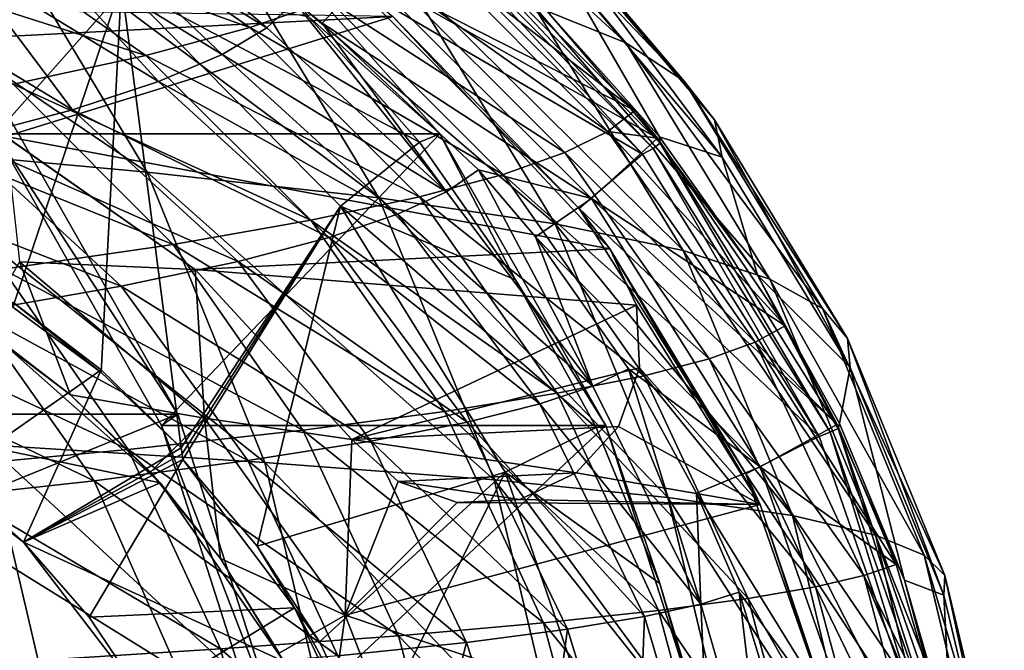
# Model space of a CAD drawing. Header units: metres. Extents: x -240 to 45, y -77 to 27.
# Tile 258 of 259: x 32 to 45, y 5 to 13. Entities that reach past the tile are written whole.
import ezdxf

# ---------------------------------------------------------------- set-up
doc = ezdxf.new("R2010")
doc.units = ezdxf.units.M
doc.layers.add('solid_MASSBILD_K_E_SW0001', color=7, linetype='CONTINUOUS')

msp = doc.modelspace()

# ---------------------------------------------------------------- linework, layer by layer
at = {"layer": 'solid_MASSBILD_K_E_SW0001'}
for points in [[(40.056198, 12.948694, 125.005096), (38.91, 13.408177, 106.259148), (36.597809, 16.130129, 106.508781)], [(37.823086, 15.577211, 125.198387), (40.056198, 12.948694, 125.005096), (36.597809, 16.130129, 106.508781)], [(32.412998, 9.65036, 141.284409), (30.50271, 15.766929, 120.273087), (33.770359, 13.682057, 119.696915)], [(40.782032, 12.470581, 143.724182), (40.056198, 12.948694, 125.005096), (37.823086, 15.577211, 125.198387)], [(38.634384, 15.002034, 143.867874), (40.782032, 12.470581, 143.724182), (37.823086, 15.577211, 125.198387)], [(34.087662, 11.333453, 49.269444), (30.599434, 11.655763, 30.602552), (28.550415, 15.090361, 31.07896)], [(32.082523, 14.673477, 49.679703), (34.087662, 11.333453, 49.269444), (28.550415, 15.090361, 31.07896)], [(35.580215, 13.135445, 214.145401), (33.000454, 14.729913, 214.151733), (33.291931, 15.095955, 204.399994)], [(35.927296, 13.460398, 204.399994), (35.580215, 13.135445, 214.145401), (33.291931, 15.095955, 204.399994)], [(41.160015, 11.989505, 162.415634), (40.782032, 12.470581, 143.724182), (38.634384, 15.002034, 143.867874)], [(39.098133, 14.423364, 162.516235), (41.160015, 11.989505, 162.415634), (38.634384, 15.002034, 143.867874)], [(34.967857, 14.937243, 111.870056), (29.428057, 14.937243, 80.452286), (32.197147, 11.814404, 79.96402)], [(32.918156, 14.853548, 239.667572), (31.687368, 14.460942, 249.506104), (35.369156, 13.139508, 239.893311)], [(37.73695, 11.814404, 111.381798), (34.967857, 14.937243, 111.870056), (32.197147, 11.814404, 79.96402)], [(32.918156, 14.853548, 239.667572), (35.369156, 13.139508, 239.893311), (36.358204, 13.474599, 229.993103)], [(37.73695, 11.814404, 111.381798), (36.101093, 13.277711, 119.285942), (34.967857, 14.937243, 111.870056)], [(36.978985, 11.014213, 68.254456), (34.087662, 11.333453, 49.269444), (32.082523, 14.673477, 49.679703)], [(35.015553, 14.26036, 68.580673), (36.978985, 11.014213, 68.254456), (32.082523, 14.673477, 49.679703)], [(35.026073, 12.804362, 223.904388), (32.501144, 14.356922, 223.912567), (33.000454, 14.729913, 214.151733)], [(35.580215, 13.135445, 214.145401), (35.026073, 12.804362, 223.904388), (33.000454, 14.729913, 214.151733)], [(37.458195, 14.59189, 199.961533), (40.39703, 11.62993, 199.961533), (37.52676, 14.677192, 199.855743)], [(37.52676, 14.677192, 199.855743), (40.482857, 11.697835, 199.855743), (39.073612, 13.346952, 199.710968)], [(40.39703, 11.62993, 199.961533), (40.482857, 11.697835, 199.855743), (37.52676, 14.677192, 199.855743)], [(36.709908, 13.64292, 200), (40.265011, 11.559883, 200), (37.339401, 14.498757, 200)], [(37.458195, 14.59189, 199.961533), (37.339401, 14.498757, 200), (40.265011, 11.559883, 200)], [(37.458195, 14.59189, 199.961533), (40.265011, 11.559883, 200), (40.39703, 11.62993, 199.961533)], [(31.687368, 14.460942, 249.506104), (30.108442, 14.05556, 259.32785), (34.071373, 12.7922, 249.802094)], [(31.687368, 14.460942, 249.506104), (34.071373, 12.7922, 249.802094), (35.369156, 13.139508, 239.893311)], [(36.834522, 13.799363, 200.399994), (37.858566, 14.426644, 200.399994), (40.169842, 12.105673, 200.399994)], [(37.567585, 14.114952, 210.244263), (40.169842, 12.105673, 200.399994), (37.858566, 14.426644, 200.399994)], [(39.098133, 14.423364, 162.516235), (39.276672, 13.859497, 181.166733), (41.258499, 11.520743, 181.106476)], [(39.098133, 14.423364, 162.516235), (41.258499, 11.520743, 181.106476), (41.160015, 11.989505, 162.415634)], [(34.231106, 12.463868, 233.674774), (31.761168, 13.973245, 233.680298), (32.501144, 14.356922, 223.912567)], [(35.026073, 12.804362, 223.904388), (34.231106, 12.463868, 233.674774), (32.501144, 14.356922, 223.912567)], [(39.17614, 10.691319, 87.194511), (36.978985, 11.014213, 68.254456), (35.015553, 14.26036, 68.580673)], [(37.260567, 13.842278, 87.451088), (39.17614, 10.691319, 87.194511), (35.015553, 14.26036, 68.580673)], [(30.108442, 14.05556, 259.32785), (32.41906, 12.433587, 259.700195), (34.071373, 12.7922, 249.802094)], [(37.567585, 14.114952, 210.244263), (37.079121, 13.798687, 220.110062), (39.832958, 11.844076, 210.286209)], [(37.567585, 14.114952, 210.244263), (39.832958, 11.844076, 210.286209), (40.169842, 12.105673, 200.399994)], [(33.160099, 12.111178, 243.455154), (30.74617, 13.575703, 243.452805), (31.761168, 13.973245, 233.680298)], [(34.231106, 12.463868, 233.674774), (33.160099, 12.111178, 243.455154), (31.761168, 13.973245, 233.680298)], [(36.834522, 13.799363, 204.399994), (36.271053, 13.193015, 204.399994), (35.927296, 13.460398, 204.399994)], [(36.834522, 13.799363, 204.399994), (39.629383, 11.004497, 204.399994), (36.271053, 13.193015, 204.399994)], [(37.079121, 13.798687, 220.110062), (36.358204, 13.474599, 229.993103), (39.297432, 11.578698, 220.198578)], [(36.834522, 13.799363, 200.399994), (40.169842, 12.105673, 200.399994), (40.451599, 11.760196, 200.399994)], [(39.629383, 11.004497, 200.399994), (36.834522, 13.799363, 200.399994), (40.451599, 11.760196, 200.399994)], [(36.834522, 13.799363, 204.399994), (36.834522, 13.799363, 200.399994), (39.629383, 11.004497, 200.399994)], [(36.834522, 13.799363, 204.399994), (39.629383, 11.004497, 200.399994), (39.629383, 11.004497, 204.399994)], [(37.079121, 13.798687, 220.110062), (39.297432, 11.578698, 220.198578), (39.832958, 11.844076, 210.286209)], [(40.770241, 10.35612, 106.058311), (39.17614, 10.691319, 87.194511), (37.260567, 13.842278, 87.451088)], [(38.91, 13.408177, 106.259148), (40.770241, 10.35612, 106.058311), (37.260567, 13.842278, 87.451088)], [(39.073612, 13.346952, 199.710968), (40.477947, 11.77384, 199.710739), (39.276672, 13.859497, 181.166733)], [(40.477947, 11.77384, 199.710739), (41.258499, 11.520743, 181.106476), (39.276672, 13.859497, 181.166733)], [(33.515541, 8.833136, 141.284409), (32.412998, 9.65036, 141.284409), (33.770359, 13.682057, 119.696915)], [(34.511192, 7.897017, 141.284409), (33.515541, 8.833136, 141.284409), (33.770359, 13.682057, 119.696915)], [(33.770359, 13.682057, 119.696915), (36.101093, 13.277711, 119.285942), (37.482944, 11.707556, 119.042282)], [(36.499256, 10.911064, 119.215736), (33.770359, 13.682057, 119.696915), (37.482944, 11.707556, 119.042282)], [(34.511192, 7.897017, 141.284409), (33.770359, 13.682057, 119.696915), (36.499256, 10.911064, 119.215736)], [(36.709908, 13.64292, 200), (39.472897, 10.879932, 200), (40.265011, 11.559883, 200)], [(37.152191, 13.278172, 195.899994), (39.472897, 10.879932, 200), (36.709908, 13.64292, 200)], [(33.160099, 12.111178, 243.455154), (31.771187, 11.746306, 253.231277), (30.74617, 13.575703, 243.452805)], [(26.829977, 13.431387, 195.899994), (29.664301, 12.891883, 195.899994), (37.152191, 13.278172, 195.899994)], [(36.358204, 13.474599, 229.993103), (35.369156, 13.139508, 239.893311), (38.527103, 11.306753, 230.132416)], [(37.820187, 11.08988, 214.207809), (35.580215, 13.135445, 214.145401), (35.927296, 13.460398, 204.399994)], [(36.271053, 13.193015, 204.399994), (37.820187, 11.08988, 214.207809), (35.927296, 13.460398, 204.399994)], [(36.358204, 13.474599, 229.993103), (38.527103, 11.306753, 230.132416), (39.297432, 11.578698, 220.198578)], [(41.852798, 10.001283, 124.849586), (40.770241, 10.35612, 106.058311), (38.91, 13.408177, 106.259148)], [(40.056198, 12.948694, 125.005096), (41.852798, 10.001283, 124.849586), (38.91, 13.408177, 106.259148)], [(29.664301, 12.891883, 195.899994), (32.325115, 11.777761, 195.899994), (37.152191, 13.278172, 195.899994)], [(32.325115, 11.777761, 195.899994), (39.857277, 10.379658, 195.899994), (37.152191, 13.278172, 195.899994)], [(37.73695, 11.814404, 111.381798), (37.482944, 11.707556, 119.042282), (36.101093, 13.277711, 119.285942)], [(37.152191, 13.278172, 195.899994), (39.857277, 10.379658, 195.899994), (39.472897, 10.879932, 200)], [(40.482857, 11.697835, 199.855743), (40.477947, 11.77384, 199.710739), (39.073612, 13.346952, 199.710968)], [(35.369156, 13.139508, 239.893311), (34.071373, 12.7922, 249.802094), (37.48497, 11.025571, 240.08815)], [(37.820187, 11.08988, 214.207809), (35.026073, 12.804362, 223.904388), (35.580215, 13.135445, 214.145401)], [(35.369156, 13.139508, 239.893311), (37.48497, 11.025571, 240.08815), (38.527103, 11.306753, 230.132416)], [(36.271053, 13.193015, 204.399994), (38.218868, 11.365166, 204.399994), (37.820187, 11.08988, 214.207809)], [(39.629383, 11.004497, 204.399994), (38.218868, 11.365166, 204.399994), (36.271053, 13.193015, 204.399994)], [(42.509872, 9.632002, 143.608582), (41.852798, 10.001283, 124.849586), (40.056198, 12.948694, 125.005096)], [(40.782032, 12.470581, 143.724182), (42.509872, 9.632002, 143.608582), (40.056198, 12.948694, 125.005096)], [(34.071373, 12.7922, 249.802094), (32.41906, 12.433587, 259.700195), (36.129345, 10.734134, 250.057587)], [(34.071373, 12.7922, 249.802094), (36.129345, 10.734134, 250.057587), (37.48497, 11.025571, 240.08815)], [(37.212063, 10.809299, 224.033112), (34.231106, 12.463868, 233.674774), (35.026073, 12.804362, 223.904388)], [(37.820187, 11.08988, 214.207809), (37.212063, 10.809299, 224.033112), (35.026073, 12.804362, 223.904388)], [(32.41906, 12.433587, 259.700195), (30.366354, 12.064686, 269.562988), (34.413677, 10.433208, 260.021606)], [(32.41906, 12.433587, 259.700195), (34.413677, 10.433208, 260.021606), (36.129345, 10.734134, 250.057587)], [(36.359154, 10.520701, 233.873764), (33.160099, 12.111178, 243.455154), (34.231106, 12.463868, 233.674774)], [(37.212063, 10.809299, 224.033112), (36.359154, 10.520701, 233.873764), (34.231106, 12.463868, 233.674774)], [(42.818863, 9.260407, 162.334702), (42.509872, 9.632002, 143.608582), (40.782032, 12.470581, 143.724182)], [(41.160015, 11.989505, 162.415634), (42.818863, 9.260407, 162.334702), (40.782032, 12.470581, 143.724182)], [(30.366354, 12.064686, 269.562988), (32.291389, 10.123649, 269.954773), (34.413677, 10.433208, 260.021606)], [(35.224697, 10.22176, 243.728882), (31.771187, 11.746306, 253.231277), (33.160099, 12.111178, 243.455154)], [(36.359154, 10.520701, 233.873764), (35.224697, 10.22176, 243.728882), (33.160099, 12.111178, 243.455154)], [(40.169842, 12.105673, 200.399994), (39.832958, 11.844076, 210.286209), (40.451599, 11.760196, 200.399994)], [(34.472824, 8.315713, 78.955986), (32.368256, 12.017189, 79.327072), (23.202234, 8.315713, 15.037294)], [(34.472824, 8.315713, 78.955986), (32.197147, 11.814404, 79.96402), (32.368256, 12.017189, 79.327072)], [(41.160015, 11.989505, 162.415634), (41.258499, 11.520743, 181.106476), (42.852943, 8.898329, 181.057983)], [(41.160015, 11.989505, 162.415634), (42.852943, 8.898329, 181.057983), (42.818863, 9.260407, 162.334702)], [(37.73695, 11.814404, 111.381798), (32.197147, 11.814404, 79.96402), (34.266201, 8.175389, 79.59919)], [(34.472824, 8.315713, 78.955986), (34.266201, 8.175389, 79.59919), (32.197147, 11.814404, 79.96402)], [(39.806004, 8.175389, 111.016968), (37.73695, 11.814404, 111.381798), (34.266201, 8.175389, 79.59919)], [(37.73695, 11.814404, 111.381798), (38.682938, 9.990221, 118.830688), (37.482944, 11.707556, 119.042282)], [(39.806004, 8.175389, 111.016968), (38.682938, 9.990221, 118.830688), (37.73695, 11.814404, 111.381798)], [(39.832958, 11.844076, 210.286209), (39.297432, 11.578698, 220.198578), (41.670502, 9.212731, 210.320038)], [(39.832958, 11.844076, 210.286209), (41.670502, 9.212731, 210.320038), (42.044701, 9.41617, 200.399994)], [(39.832958, 11.844076, 210.286209), (42.044701, 9.41617, 200.399994), (40.451599, 11.760196, 200.399994)], [(33.765697, 9.912519, 253.584259), (30.020073, 11.370322, 262.982574), (31.771187, 11.746306, 253.231277)], [(35.224697, 10.22176, 243.728882), (33.765697, 9.912519, 253.584259), (31.771187, 11.746306, 253.231277)], [(32.325115, 11.777761, 195.899994), (34.687172, 10.121901, 195.899994), (39.857277, 10.379658, 195.899994)], [(32.326385, 11.777061, 199.5), (34.687172, 10.121901, 195.899994), (32.325115, 11.777761, 195.899994)], [(32.326385, 11.777061, 199.5), (32.498684, 10.216079, 199.5), (34.687733, 10.12141, 199.5)], [(32.326385, 11.777061, 199.5), (34.687733, 10.12141, 199.5), (34.687172, 10.121901, 195.899994)], [(36.499256, 10.911064, 119.215736), (37.482944, 11.707556, 119.042282), (38.682938, 9.990221, 118.830688)], [(39.629383, 11.004497, 200.399994), (40.451599, 11.760196, 200.399994), (42.044701, 9.41617, 200.399994)], [(40.39703, 11.62993, 199.961533), (42.604519, 8.089109, 199.961533), (40.482857, 11.697835, 199.855743)], [(40.477947, 11.77384, 199.710739), (41.699287, 10.050605, 199.710541), (41.258499, 11.520743, 181.106476)], [(40.482857, 11.697835, 199.855743), (41.699287, 10.050605, 199.710541), (40.477947, 11.77384, 199.710739)], [(40.482857, 11.697835, 199.855743), (42.70327, 8.136291, 199.855743), (41.699287, 10.050605, 199.710541)], [(42.604519, 8.089109, 199.961533), (42.70327, 8.136291, 199.855743), (40.482857, 11.697835, 199.855743)], [(35.556263, 7.714343, 48.96896), (32.100613, 7.934016, 30.253523), (30.599434, 11.655763, 30.602552)], [(34.087662, 11.333453, 49.269444), (35.556263, 7.714343, 48.96896), (30.599434, 11.655763, 30.602552)], [(39.297432, 11.578698, 220.198578), (38.527103, 11.306753, 230.132416), (41.096806, 9.006313, 220.270187)], [(39.297432, 11.578698, 220.198578), (41.096806, 9.006313, 220.270187), (41.670502, 9.212731, 210.320038)], [(39.472897, 10.879932, 200), (42.466751, 8.036526, 200), (40.265011, 11.559883, 200)], [(40.39703, 11.62993, 199.961533), (40.265011, 11.559883, 200), (42.466751, 8.036526, 200)], [(40.39703, 11.62993, 199.961533), (42.466751, 8.036526, 200), (42.604519, 8.089109, 199.961533)], [(41.699287, 10.050605, 199.710541), (42.852943, 8.898329, 181.057983), (41.258499, 11.520743, 181.106476)], [(33.765697, 9.912519, 253.584259), (31.936928, 9.593911, 263.419006), (30.020073, 11.370322, 262.982574)], [(38.416847, 7.496913, 68.015564), (35.556263, 7.714343, 48.96896), (34.087662, 11.333453, 49.269444)], [(36.978985, 11.014213, 68.254456), (38.416847, 7.496913, 68.015564), (34.087662, 11.333453, 49.269444)], [(38.527103, 11.306753, 230.132416), (37.48497, 11.025571, 240.08815), (40.286404, 8.794787, 230.245239)], [(39.644066, 8.664657, 214.312592), (37.820187, 11.08988, 214.207809), (38.218868, 11.365166, 204.399994)], [(38.930759, 10.528468, 204.399994), (39.644066, 8.664657, 214.312592), (38.218868, 11.365166, 204.399994)], [(39.629383, 11.004497, 204.399994), (38.930759, 10.528468, 204.399994), (38.218868, 11.365166, 204.399994)], [(38.527103, 11.306753, 230.132416), (40.286404, 8.794787, 230.245239), (41.096806, 9.006313, 220.270187)], [(39.644066, 8.664657, 214.312592), (37.212063, 10.809299, 224.033112), (37.820187, 11.08988, 214.207809)], [(37.48497, 11.025571, 240.08815), (36.129345, 10.734134, 250.057587), (39.20121, 8.576074, 240.246017)], [(40.578976, 7.277147, 87.006615), (38.416847, 7.496913, 68.015564), (36.978985, 11.014213, 68.254456)], [(39.17614, 10.691319, 87.194511), (40.578976, 7.277147, 87.006615), (36.978985, 11.014213, 68.254456)], [(37.48497, 11.025571, 240.08815), (39.20121, 8.576074, 240.246017), (40.286404, 8.794787, 230.245239)], [(39.629383, 11.004497, 204.399994), (41.732117, 7.657955, 204.399994), (38.930759, 10.528468, 204.399994)], [(39.629383, 11.004497, 200.399994), (42.044701, 9.41617, 200.399994), (42.691616, 8.188017, 200.399994)], [(41.732117, 7.657955, 200.399994), (39.629383, 11.004497, 200.399994), (42.691616, 8.188017, 200.399994)], [(39.629383, 11.004497, 204.399994), (39.629383, 11.004497, 200.399994), (41.732117, 7.657955, 200.399994)], [(39.629383, 11.004497, 204.399994), (41.732117, 7.657955, 200.399994), (41.732117, 7.657955, 204.399994)], [(34.526653, 7.822018, 141.529678), (34.511192, 7.897017, 141.284409), (36.499256, 10.911064, 119.215736)], [(34.526653, 7.822018, 141.529678), (36.499256, 10.911064, 119.215736), (34.535065, 7.748429, 141.799911)], [(35.459686, 6.667922, 141.636887), (34.535065, 7.748429, 141.799911), (36.499256, 10.911064, 119.215736)], [(35.459686, 6.667922, 141.636887), (36.499256, 10.911064, 119.215736), (38.552452, 7.593008, 118.853699)], [(38.98605, 8.443432, 224.246048), (36.359154, 10.520701, 233.873764), (37.212063, 10.809299, 224.033112)], [(36.499256, 10.911064, 119.215736), (38.682938, 9.990221, 118.830688), (39.686008, 8.147298, 118.653824)], [(38.552452, 7.593008, 118.853699), (36.499256, 10.911064, 119.215736), (39.686008, 8.147298, 118.653824)], [(39.644066, 8.664657, 214.312592), (38.98605, 8.443432, 224.246048), (37.212063, 10.809299, 224.033112)], [(39.472897, 10.879932, 200), (41.551823, 7.571383, 200), (42.466751, 8.036526, 200)], [(39.857277, 10.379658, 199.5), (41.551823, 7.571383, 200), (39.472897, 10.879932, 200)], [(39.857277, 10.379658, 195.899994), (39.857277, 10.379658, 199.5), (39.472897, 10.879932, 200)], [(36.129345, 10.734134, 250.057587), (34.413677, 10.433208, 260.021606), (37.798672, 8.34938, 250.264679)], [(36.129345, 10.734134, 250.057587), (37.798672, 8.34938, 250.264679), (39.20121, 8.576074, 240.246017)], [(42.132656, 7.049064, 105.911217), (40.578976, 7.277147, 87.006615), (39.17614, 10.691319, 87.194511)], [(40.770241, 10.35612, 106.058311), (42.132656, 7.049064, 105.911217), (39.17614, 10.691319, 87.194511)], [(38.076862, 8.2158, 234.198334), (35.224697, 10.22176, 243.728882), (36.359154, 10.520701, 233.873764)], [(38.98605, 8.443432, 224.246048), (38.076862, 8.2158, 234.198334), (36.359154, 10.520701, 233.873764)], [(38.930759, 10.528468, 204.399994), (40.088108, 8.881608, 204.399994), (39.644066, 8.664657, 214.312592)], [(41.732117, 7.657955, 204.399994), (40.088108, 8.881608, 204.399994), (38.930759, 10.528468, 204.399994)], [(34.413677, 10.433208, 260.021606), (32.291389, 10.123649, 269.954773), (36.031612, 8.115305, 260.282196)], [(34.413677, 10.433208, 260.021606), (36.031612, 8.115305, 260.282196), (37.798672, 8.34938, 250.264679)], [(34.687172, 10.121901, 195.899994), (40.190178, 9.67377, 195.899994), (39.857277, 10.379658, 195.899994)], [(39.857277, 10.379658, 199.5), (41.729752, 7.190269, 199.5), (41.551823, 7.571383, 200)], [(40.190147, 9.673903, 199.5), (41.729752, 7.190269, 199.5), (39.857277, 10.379658, 199.5)], [(40.190178, 9.67377, 195.899994), (39.857277, 10.379658, 199.5), (39.857277, 10.379658, 195.899994)], [(40.190147, 9.673903, 199.5), (39.857277, 10.379658, 199.5), (40.190178, 9.67377, 195.899994)], [(43.168674, 6.807583, 124.735687), (42.132656, 7.049064, 105.911217), (40.770241, 10.35612, 106.058311)], [(41.852798, 10.001283, 124.849586), (43.168674, 6.807583, 124.735687), (40.770241, 10.35612, 106.058311)], [(32.498646, 10.216108, 197.5), (32.022758, 9.392122, 196.951523), (33.132515, 8.557771, 196.951523)], [(34.803295, 8.265564, 197.5), (32.498646, 10.216108, 197.5), (33.132515, 8.557771, 196.951523)], [(32.498684, 10.216079, 199.5), (32.498646, 10.216108, 197.5), (34.803295, 8.265564, 197.5)], [(34.803326, 8.265524, 199.5), (32.498684, 10.216079, 199.5), (34.803295, 8.265564, 197.5)], [(34.687733, 10.12141, 199.5), (32.498684, 10.216079, 199.5), (34.803326, 8.265524, 199.5)], [(36.877808, 7.97995, 244.168777), (33.765697, 9.912519, 253.584259), (35.224697, 10.22176, 243.728882)], [(38.076862, 8.2158, 234.198334), (36.877808, 7.97995, 244.168777), (35.224697, 10.22176, 243.728882)], [(32.291389, 10.123649, 269.954773), (29.716242, 9.806311, 279.827362), (33.852886, 7.874513, 270.27243)], [(32.291389, 10.123649, 269.954773), (33.852886, 7.874513, 270.27243), (36.031612, 8.115305, 260.282196)], [(34.687172, 10.121901, 195.899994), (36.64185, 8.000366, 195.899994), (40.190178, 9.67377, 195.899994)], [(36.64185, 8.000366, 199.5), (36.64185, 8.000366, 195.899994), (34.687172, 10.121901, 195.899994)], [(34.687733, 10.12141, 199.5), (36.64185, 8.000366, 199.5), (34.687172, 10.121901, 195.899994)], [(34.687733, 10.12141, 199.5), (34.803326, 8.265524, 199.5), (36.64185, 8.000366, 199.5)], [(39.806004, 8.175389, 111.016968), (39.686008, 8.147298, 118.653824), (38.682938, 9.990221, 118.830688)], [(41.699287, 10.050605, 199.710541), (42.721382, 8.19905, 199.710358), (42.852943, 8.898329, 181.057983)], [(42.70327, 8.136291, 199.855743), (42.721382, 8.19905, 199.710358), (41.699287, 10.050605, 199.710541)], [(43.775391, 6.556227, 143.523911), (43.168674, 6.807583, 124.735687), (41.852798, 10.001283, 124.849586)], [(42.509872, 9.632002, 143.608582), (43.775391, 6.556227, 143.523911), (41.852798, 10.001283, 124.849586)], [(35.344151, 7.735972, 254.142792), (31.936928, 9.593911, 263.419006), (33.765697, 9.912519, 253.584259)], [(36.877808, 7.97995, 244.168777), (35.344151, 7.735972, 254.142792), (33.765697, 9.912519, 253.584259)], [(29.716242, 9.806311, 279.827362), (31.215715, 7.627672, 280.204498), (33.852886, 7.874513, 270.27243)], [(32.414845, 9.714205, 141.284409), (33.516876, 8.867803, 141.284409), (31.613237, 7.536836, 155.399994)], [(32.414845, 9.714205, 141.284409), (32.412998, 9.65036, 141.284409), (33.515541, 8.833136, 141.284409)], [(32.414845, 9.714205, 141.284409), (33.515541, 8.833136, 141.284409), (33.516876, 8.867803, 141.284409)], [(33.429165, 7.484627, 264.098694), (29.69346, 9.266883, 273.206085), (31.936928, 9.593911, 263.419006)], [(35.344151, 7.735972, 254.142792), (33.429165, 7.484627, 264.098694), (31.936928, 9.593911, 263.419006)], [(36.64185, 8.000366, 195.899994), (40.227596, 8.894393, 195.899994), (40.190178, 9.67377, 195.899994)], [(40.227612, 8.894455, 199.5), (41.729752, 7.190269, 199.5), (40.190147, 9.673903, 199.5)], [(40.227612, 8.894455, 199.5), (40.190147, 9.673903, 199.5), (40.190178, 9.67377, 195.899994)], [(40.227612, 8.894455, 199.5), (40.190178, 9.67377, 195.899994), (40.227596, 8.894393, 195.899994)], [(44.033825, 6.303276, 162.275421), (43.775391, 6.556227, 143.523911), (42.509872, 9.632002, 143.608582)], [(42.818863, 9.260407, 162.334702), (44.033825, 6.303276, 162.275421), (42.509872, 9.632002, 143.608582)], [(32.220585, 9.258646, 184), (33.132515, 8.557771, 196.951523), (32.022758, 9.392122, 196.951523)], [(42.044701, 9.41617, 200.399994), (41.670502, 9.212731, 210.320038), (42.691616, 8.188017, 200.399994)], [(33.429165, 7.484627, 264.098694), (31.086496, 7.226693, 274.007599), (29.69346, 9.266883, 273.206085)], [(30.579969, 8.227241, 184), (34.250778, 7.460067, 184), (32.220585, 9.258646, 184)], [(32.220585, 9.258646, 184), (34.250778, 7.460067, 184), (33.132515, 8.557771, 196.951523)], [(41.670502, 9.212731, 210.320038), (41.096806, 9.006313, 220.270187), (43.024315, 6.301022, 210.345032)], [(41.670502, 9.212731, 210.320038), (43.024315, 6.301022, 210.345032), (43.425976, 6.440127, 200.399994)], [(41.670502, 9.212731, 210.320038), (43.425976, 6.440127, 200.399994), (42.691616, 8.188017, 200.399994)], [(42.818863, 9.260407, 162.334702), (42.852943, 8.898329, 181.057983), (44.020714, 6.056804, 181.022461)], [(42.818863, 9.260407, 162.334702), (44.020714, 6.056804, 181.022461), (44.033825, 6.303276, 162.275421)], [(41.096806, 9.006313, 220.270187), (40.286404, 8.794787, 230.245239), (42.422497, 6.159845, 220.323013)], [(41.096806, 9.006313, 220.270187), (42.422497, 6.159845, 220.323013), (43.024315, 6.301022, 210.345032)], [(33.516876, 8.867803, 141.284409), (32.547489, 6.717515, 155.399994), (31.613237, 7.536836, 155.399994)], [(33.516876, 8.867803, 141.284409), (34.511192, 7.897017, 141.284409), (32.547489, 6.717515, 155.399994)], [(33.516876, 8.867803, 141.284409), (33.515541, 8.833136, 141.284409), (34.511192, 7.897017, 141.284409)], [(36.64185, 8.000366, 195.899994), (39.963943, 8.160012, 195.899994), (40.227596, 8.894393, 195.899994)], [(40.990089, 5.943854, 214.437744), (39.644066, 8.664657, 214.312592), (40.088108, 8.881608, 204.399994)], [(39.963932, 8.159966, 199.5), (41.729752, 7.190269, 199.5), (40.227612, 8.894455, 199.5)], [(39.963932, 8.159966, 199.5), (40.227612, 8.894455, 199.5), (39.963943, 8.160012, 195.899994)], [(40.227612, 8.894455, 199.5), (40.227596, 8.894393, 195.899994), (39.963943, 8.160012, 195.899994)], [(40.936565, 7.330096, 204.399994), (40.990089, 5.943854, 214.437744), (40.088108, 8.881608, 204.399994)], [(41.732117, 7.657955, 204.399994), (40.936565, 7.330096, 204.399994), (40.088108, 8.881608, 204.399994)], [(42.721382, 8.19905, 199.710358), (43.530579, 6.24298, 199.710205), (42.852943, 8.898329, 181.057983)], [(43.530579, 6.24298, 199.710205), (44.020714, 6.056804, 181.022461), (42.852943, 8.898329, 181.057983)], [(40.286404, 8.794787, 230.245239), (39.20121, 8.576074, 240.246017), (41.582573, 6.015173, 230.328461)], [(40.286404, 8.794787, 230.245239), (41.582573, 6.015173, 230.328461), (42.422497, 6.159845, 220.323013)], [(40.990089, 5.943854, 214.437744), (38.98605, 8.443432, 224.246048), (39.644066, 8.664657, 214.312592)], [(34.250778, 7.460067, 184), (34.130955, 7.593171, 196.951523), (33.132515, 8.557771, 196.951523)], [(34.803295, 8.265564, 197.5), (33.132515, 8.557771, 196.951523), (34.130955, 7.593171, 196.951523)], [(39.20121, 8.576074, 240.246017), (37.798672, 8.34938, 250.264679), (40.465652, 5.865584, 240.362427)], [(39.20121, 8.576074, 240.246017), (40.465652, 5.865584, 240.362427), (41.582573, 6.015173, 230.328461)], [(37.798672, 8.34938, 250.264679), (36.031612, 8.115305, 260.282196), (39.028545, 5.710536, 250.417343)], [(37.798672, 8.34938, 250.264679), (39.028545, 5.710536, 250.417343), (40.465652, 5.865584, 240.362427)], [(40.28957, 5.79028, 224.499191), (38.076862, 8.2158, 234.198334), (38.98605, 8.443432, 224.246048)], [(40.990089, 5.943854, 214.437744), (40.28957, 5.79028, 224.499191), (38.98605, 8.443432, 224.246048)], [(34.472824, 8.315713, 78.955986), (23.202234, 8.315713, 15.037294), (24.502932, 4.250851, 14.807946)], [(35.773521, 4.250851, 78.726639), (34.472824, 8.315713, 78.955986), (24.502932, 4.250851, 14.807946)], [(32.547493, 6.717516, 184), (34.250778, 7.460067, 184), (30.579969, 8.227241, 184)], [(30.579969, 8.227241, 184), (31.613237, 7.536836, 155.399994), (32.547489, 6.717515, 155.399994)], [(32.547493, 6.717516, 184), (30.579969, 8.227241, 184), (32.547489, 6.717515, 155.399994)], [(34.803295, 8.265564, 197.5), (34.130955, 7.593171, 196.951523), (35.002987, 6.51294, 196.951523)], [(35.773521, 4.250851, 78.726639), (34.266201, 8.175389, 79.59919), (34.472824, 8.315713, 78.955986)], [(36.558357, 5.808772, 197.5), (34.803295, 8.265564, 197.5), (35.002987, 6.51294, 196.951523)], [(34.803326, 8.265524, 199.5), (34.803295, 8.265564, 197.5), (36.558357, 5.808772, 197.5)], [(36.558372, 5.808736, 199.5), (34.803326, 8.265524, 199.5), (36.558357, 5.808772, 197.5)], [(36.64185, 8.000366, 199.5), (34.803326, 8.265524, 199.5), (36.558372, 5.808736, 199.5)], [(33.016052, 4.016513, 30.04068), (29.43326, 4.129025, 11.886646), (28.49367, 8.156231, 12.109284)], [(32.100613, 7.934016, 30.253523), (33.016052, 4.016513, 30.04068), (28.49367, 8.156231, 12.109284)], [(36.031612, 8.115305, 260.282196), (33.852886, 7.874513, 270.27243), (37.223621, 5.550438, 260.474274)], [(39.806004, 8.175389, 111.016968), (34.266201, 8.175389, 79.59919), (35.544952, 4.17912, 79.373711)], [(35.773521, 4.250851, 78.726639), (35.544952, 4.17912, 79.373711), (34.266201, 8.175389, 79.59919)], [(41.084751, 4.17912, 110.791489), (39.806004, 8.175389, 111.016968), (35.544952, 4.17912, 79.373711)], [(36.031612, 8.115305, 260.282196), (37.223621, 5.550438, 260.474274), (39.028545, 5.710536, 250.417343)], [(36.64185, 8.000366, 195.899994), (39.439209, 7.582298, 195.899994), (39.963943, 8.160012, 195.899994)], [(39.33025, 5.632178, 234.58226), (36.877808, 7.97995, 244.168777), (38.076862, 8.2158, 234.198334)], [(40.28957, 5.79028, 224.499191), (39.33025, 5.632178, 234.58226), (38.076862, 8.2158, 234.198334)], [(38.552452, 7.593008, 118.853699), (39.686008, 8.147298, 118.653824), (40.479565, 6.201952, 118.513901)], [(39.963932, 8.159966, 199.5), (39.963943, 8.160012, 195.899994), (39.439209, 7.582298, 195.899994)], [(39.43922, 7.582287, 199.5), (39.963932, 8.159966, 199.5), (39.439209, 7.582298, 195.899994)], [(39.43922, 7.582287, 199.5), (41.729752, 7.190269, 199.5), (39.963932, 8.159966, 199.5)], [(39.806004, 8.175389, 111.016968), (40.479565, 6.201952, 118.513901), (39.686008, 8.147298, 118.653824)], [(41.084751, 4.17912, 110.791489), (40.479565, 6.201952, 118.513901), (39.806004, 8.175389, 111.016968)], [(41.732117, 7.657955, 200.399994), (42.691616, 8.188017, 200.399994), (43.425976, 6.440127, 200.399994)], [(42.604519, 8.089109, 199.961533), (43.973114, 4.147637, 199.961533), (42.70327, 8.136291, 199.855743)], [(42.70327, 8.136291, 199.855743), (43.530579, 6.24298, 199.710205), (42.721382, 8.19905, 199.710358)], [(42.70327, 8.136291, 199.855743), (44.079857, 4.171808, 199.855743), (43.530579, 6.24298, 199.710205)], [(43.973114, 4.147637, 199.961533), (44.079857, 4.171808, 199.855743), (42.70327, 8.136291, 199.855743)], [(38.071354, 5.468306, 244.686386), (35.344151, 7.735972, 254.142792), (36.877808, 7.97995, 244.168777)], [(37.219444, 7.4757, 199.5), (36.64185, 8.000366, 199.5), (36.558372, 5.808736, 199.5)], [(36.64185, 8.000366, 195.899994), (37.219566, 7.475632, 195.899994), (39.439209, 7.582298, 195.899994)], [(37.219444, 7.4757, 199.5), (37.219566, 7.475632, 195.899994), (36.64185, 8.000366, 195.899994)], [(37.219444, 7.4757, 199.5), (36.64185, 8.000366, 195.899994), (36.64185, 8.000366, 199.5)], [(39.33025, 5.632178, 234.58226), (38.071354, 5.468306, 244.686386), (36.877808, 7.97995, 244.168777)], [(41.551823, 7.571383, 200), (43.832787, 4.101893, 200), (42.466751, 8.036526, 200)], [(42.604519, 8.089109, 199.961533), (42.466751, 8.036526, 200), (43.832787, 4.101893, 200)], [(42.604519, 8.089109, 199.961533), (43.832787, 4.101893, 200), (43.973114, 4.147637, 199.961533)], [(33.852886, 7.874513, 270.27243), (31.215715, 7.627672, 280.204498), (35.003307, 5.385747, 270.506561)], [(36.452126, 3.905255, 48.78566), (33.016052, 4.016513, 30.04068), (32.100613, 7.934016, 30.253523)], [(35.556263, 7.714343, 48.96896), (36.452126, 3.905255, 48.78566), (32.100613, 7.934016, 30.253523)], [(32.547489, 6.717515, 155.399994), (34.511192, 7.897017, 141.284409), (34.526653, 7.822018, 141.529678)], [(33.852886, 7.874513, 270.27243), (35.003307, 5.385747, 270.506561), (37.223621, 5.550438, 260.474274)], [(32.547489, 6.717515, 155.399994), (34.526653, 7.822018, 141.529678), (34.535065, 7.748429, 141.799911)], [(32.547489, 6.717515, 155.399994), (34.535065, 7.748429, 141.799911), (33.366814, 5.783261, 155.399994)], [(35.925583, 5.899341, 141.554733), (33.366814, 5.783261, 155.399994), (34.535065, 7.748429, 141.799911)], [(36.466122, 5.298776, 254.796249), (33.429165, 7.484627, 264.098694), (35.344151, 7.735972, 254.142792)], [(35.925583, 5.899341, 141.554733), (34.535065, 7.748429, 141.799911), (35.459686, 6.667922, 141.636887)], [(38.071354, 5.468306, 244.686386), (36.466122, 5.298776, 254.796249), (35.344151, 7.735972, 254.142792)], [(31.215715, 7.627672, 280.204498), (32.320435, 5.216918, 280.482452), (35.003307, 5.385747, 270.506561)], [(39.294083, 3.795159, 67.869812), (36.452126, 3.905255, 48.78566), (35.556263, 7.714343, 48.96896)], [(38.416847, 7.496913, 68.015564), (39.294083, 3.795159, 67.869812), (35.556263, 7.714343, 48.96896)], [(41.732117, 7.657955, 204.399994), (43.037418, 3.927633, 204.399994), (40.936565, 7.330096, 204.399994)], [(41.732117, 7.657955, 200.399994), (43.425976, 6.440127, 200.399994), (44.084023, 4.199837, 200.399994)], [(43.037418, 3.927633, 200.399994), (41.732117, 7.657955, 200.399994), (44.084023, 4.199837, 200.399994)], [(41.732117, 7.657955, 204.399994), (41.732117, 7.657955, 200.399994), (43.037418, 3.927633, 200.399994)], [(41.732117, 7.657955, 204.399994), (43.037418, 3.927633, 200.399994), (43.037418, 3.927633, 204.399994)], [(34.250778, 7.460067, 184), (35.002987, 6.51294, 196.951523), (34.130955, 7.593171, 196.951523)], [(36.23848, 5.474772, 141.499557), (35.459686, 6.667922, 141.636887), (38.552452, 7.593008, 118.853699)], [(36.858295, 4.189119, 141.390274), (36.23848, 5.474772, 141.499557), (38.552452, 7.593008, 118.853699)], [(36.858295, 4.189119, 141.390274), (38.552452, 7.593008, 118.853699), (39.827053, 3.894305, 118.628952)], [(37.219566, 7.475632, 195.899994), (38.733322, 7.249399, 195.899994), (39.439209, 7.582298, 195.899994)], [(41.43483, 3.68391, 86.891975), (39.294083, 3.795159, 67.869812), (38.416847, 7.496913, 68.015564)], [(40.578976, 7.277147, 87.006615), (41.43483, 3.68391, 86.891975), (38.416847, 7.496913, 68.015564)], [(38.552452, 7.593008, 118.853699), (40.479565, 6.201952, 118.513901), (41.05365, 4.178586, 118.412674)], [(39.827053, 3.894305, 118.628952), (38.552452, 7.593008, 118.853699), (41.05365, 4.178586, 118.412674)], [(39.43922, 7.582287, 199.5), (39.439209, 7.582298, 195.899994), (38.733322, 7.249399, 195.899994)], [(38.733372, 7.249399, 199.5), (39.43922, 7.582287, 199.5), (38.733322, 7.249399, 195.899994)], [(38.733372, 7.249399, 199.5), (41.729752, 7.190269, 199.5), (39.43922, 7.582287, 199.5)], [(41.551823, 7.571383, 200), (42.842442, 3.883107, 200), (43.832787, 4.101893, 200)], [(41.729752, 7.190269, 199.5), (42.842442, 3.883107, 200), (41.551823, 7.571383, 200)], [(34.46603, 5.124136, 264.889038), (31.086496, 7.226693, 274.007599), (33.429165, 7.484627, 264.098694)], [(32.547493, 6.717516, 184), (35.791389, 5.228055, 184), (34.250778, 7.460067, 184)], [(36.466122, 5.298776, 254.796249), (34.46603, 5.124136, 264.889038), (33.429165, 7.484627, 264.098694)], [(34.250778, 7.460067, 184), (35.791389, 5.228055, 184), (35.002987, 6.51294, 196.951523)], [(37.219444, 7.4757, 199.5), (36.558372, 5.808736, 199.5), (37.953884, 7.211982, 199.5)], [(37.219444, 7.4757, 199.5), (37.953884, 7.211982, 199.5), (37.219566, 7.475632, 195.899994)], [(37.219566, 7.475632, 195.899994), (37.953945, 7.21198, 195.899994), (38.733322, 7.249399, 195.899994)], [(37.953884, 7.211982, 199.5), (37.953945, 7.21198, 195.899994), (37.219566, 7.475632, 195.899994)], [(37.953884, 7.211982, 199.5), (41.729752, 7.190269, 199.5), (38.733372, 7.249399, 199.5)], [(37.953884, 7.211982, 199.5), (38.733372, 7.249399, 199.5), (37.953945, 7.21198, 195.899994)], [(38.733372, 7.249399, 199.5), (38.733322, 7.249399, 195.899994), (37.953945, 7.21198, 195.899994)], [(42.963783, 3.568461, 105.821487), (41.43483, 3.68391, 86.891975), (40.578976, 7.277147, 87.006615)], [(42.132656, 7.049064, 105.911217), (42.963783, 3.568461, 105.821487), (40.578976, 7.277147, 87.006615)], [(40.936565, 7.330096, 204.399994), (41.470936, 6.094424, 204.399994), (40.990089, 5.943854, 214.437744)], [(43.037418, 3.927633, 204.399994), (41.470936, 6.094424, 204.399994), (40.936565, 7.330096, 204.399994)], [(34.46603, 5.124136, 264.889038), (32.022984, 4.944949, 274.933929), (31.086496, 7.226693, 274.007599)], [(37.953884, 7.211982, 199.5), (36.558372, 5.808736, 199.5), (41.729752, 7.190269, 199.5)], [(41.729752, 7.190269, 199.5), (36.558372, 5.808736, 199.5), (42.888042, 3.677666, 199.5)], [(41.729752, 7.190269, 199.5), (42.888042, 3.677666, 199.5), (42.842442, 3.883107, 200)], [(43.971367, 3.446225, 124.666206), (42.963783, 3.568461, 105.821487), (42.132656, 7.049064, 105.911217)], [(43.168674, 6.807583, 124.735687), (43.971367, 3.446225, 124.666206), (42.132656, 7.049064, 105.911217)], [(44.547359, 3.318981, 143.47226), (43.971367, 3.446225, 124.666206), (43.168674, 6.807583, 124.735687)], [(43.775391, 6.556227, 143.523911), (44.547359, 3.318981, 143.47226), (43.168674, 6.807583, 124.735687)], [(32.547493, 6.717516, 184), (32.547489, 6.717515, 155.399994), (33.366814, 5.783261, 155.399994)], [(34.057217, 4.749993, 184), (35.791389, 5.228055, 184), (32.547493, 6.717516, 184)], [(32.547493, 6.717516, 184), (33.366814, 5.783261, 155.399994), (34.057186, 4.750053, 155.399994)], [(34.057217, 4.749993, 184), (32.547493, 6.717516, 184), (34.057186, 4.750053, 155.399994)], [(35.925583, 5.899341, 141.554733), (35.459686, 6.667922, 141.636887), (36.23848, 5.474772, 141.499557)], [(35.791389, 5.228055, 184), (35.73539, 5.333412, 196.951523), (35.002987, 6.51294, 196.951523)], [(36.558357, 5.808772, 197.5), (35.002987, 6.51294, 196.951523), (35.73539, 5.333412, 196.951523)], [(44.774967, 3.190925, 162.239258), (44.547359, 3.318981, 143.47226), (43.775391, 6.556227, 143.523911)], [(44.033825, 6.303276, 162.275421), (44.774967, 3.190925, 162.239258), (43.775391, 6.556227, 143.523911)], [(43.425976, 6.440127, 200.399994), (43.024315, 6.301022, 210.345032), (44.084023, 4.199837, 200.399994)], [(43.024315, 6.301022, 210.345032), (42.422497, 6.159845, 220.323013), (43.853191, 3.197554, 210.360489)], [(43.024315, 6.301022, 210.345032), (43.853191, 3.197554, 210.360489), (44.27166, 3.268189, 200.399994)], [(43.024315, 6.301022, 210.345032), (44.27166, 3.268189, 200.399994), (44.084023, 4.199837, 200.399994)], [(44.033825, 6.303276, 162.275421), (44.020714, 6.056804, 181.022461), (44.733086, 3.06615, 181.000793)], [(44.033825, 6.303276, 162.275421), (44.733086, 3.06615, 181.000793), (44.774967, 3.190925, 162.239258)], [(41.084751, 4.17912, 110.791489), (41.05365, 4.178586, 118.412674), (40.479565, 6.201952, 118.513901)], [(42.422497, 6.159845, 220.323013), (41.582573, 6.015173, 230.328461), (43.23415, 3.125912, 220.355515)], [(42.422497, 6.159845, 220.323013), (43.23415, 3.125912, 220.355515), (43.853191, 3.197554, 210.360489)], [(43.530579, 6.24298, 199.710205), (44.11636, 4.207049, 199.710098), (44.020714, 6.056804, 181.022461)], [(44.079857, 4.171808, 199.855743), (44.11636, 4.207049, 199.710098), (43.530579, 6.24298, 199.710205)], [(41.582573, 6.015173, 230.328461), (40.465652, 5.865584, 240.362427), (42.376144, 3.052497, 230.379547)], [(41.830517, 3.023454, 214.273453), (40.990089, 5.943854, 214.437744), (41.470936, 6.094424, 204.399994)], [(42.183201, 3.759688, 204.399994), (41.830517, 3.023454, 214.273453), (41.470936, 6.094424, 204.399994)], [(43.037418, 3.927633, 204.399994), (42.183201, 3.759688, 204.399994), (41.470936, 6.094424, 204.399994)], [(41.582573, 6.015173, 230.328461), (42.376144, 3.052497, 230.379547), (43.23415, 3.125912, 220.355515)], [(44.11636, 4.207049, 199.710098), (44.733086, 3.06615, 181.000793), (44.020714, 6.056804, 181.022461)], [(35.925583, 5.899341, 141.554733), (34.057186, 4.750053, 155.399994), (33.366814, 5.783261, 155.399994)], [(35.925583, 5.899341, 141.554733), (36.911938, 3.81557, 141.380814), (34.057186, 4.750053, 155.399994)], [(35.925583, 5.899341, 141.554733), (36.23848, 5.474772, 141.499557), (36.858295, 4.189119, 141.390274)], [(35.925583, 5.899341, 141.554733), (36.858295, 4.189119, 141.390274), (36.911938, 3.81557, 141.380814)], [(41.129303, 2.946754, 224.171432), (40.28957, 5.79028, 224.499191), (40.990089, 5.943854, 214.437744)], [(41.830517, 3.023454, 214.273453), (41.129303, 2.946754, 224.171432), (40.990089, 5.943854, 214.437744)], [(36.558357, 5.808772, 197.5), (35.73539, 5.333412, 196.951523), (36.31683, 4.072889, 196.951523)], [(37.656349, 2.996152, 197.5), (36.558357, 5.808772, 197.5), (36.31683, 4.072889, 196.951523)], [(36.558372, 5.808736, 199.5), (36.558357, 5.808772, 197.5), (37.656349, 2.996152, 197.5)], [(37.656353, 2.996131, 199.5), (36.558372, 5.808736, 199.5), (37.656349, 2.996152, 197.5)], [(42.888042, 3.677666, 199.5), (36.558372, 5.808736, 199.5), (37.656353, 2.996131, 199.5)], [(40.465652, 5.865584, 240.362427), (39.028545, 5.710536, 250.417343), (41.239796, 2.976585, 240.433838)], [(40.178772, 2.867856, 234.091644), (39.33025, 5.632178, 234.58226), (40.28957, 5.79028, 224.499191)], [(41.129303, 2.946754, 224.171432), (40.178772, 2.867856, 234.091644), (40.28957, 5.79028, 224.499191)], [(40.465652, 5.865584, 240.362427), (41.239796, 2.976585, 240.433838), (42.376144, 3.052497, 230.379547)], [(39.028545, 5.710536, 250.417343), (37.223621, 5.550438, 260.474274), (39.781517, 2.897903, 250.510956)], [(39.028545, 5.710536, 250.417343), (39.781517, 2.897903, 250.510956), (41.239796, 2.976585, 240.433838)], [(37.223621, 5.550438, 260.474274), (35.003307, 5.385747, 270.506561), (37.953403, 2.816658, 260.59201)], [(37.223621, 5.550438, 260.474274), (37.953403, 2.816658, 260.59201), (39.781517, 2.897903, 250.510956)], [(38.940033, 2.786142, 244.034149), (38.071354, 5.468306, 244.686386), (39.33025, 5.632178, 234.58226)], [(40.178772, 2.867856, 234.091644), (38.940033, 2.786142, 244.034149), (39.33025, 5.632178, 234.58226)], [(37.368774, 2.701638, 253.985291), (36.466122, 5.298776, 254.796249), (38.071354, 5.468306, 244.686386)], [(38.940033, 2.786142, 244.034149), (37.368774, 2.701638, 253.985291), (38.071354, 5.468306, 244.686386)], [(35.003307, 5.385747, 270.506561), (32.320435, 5.216918, 280.482452), (35.707623, 2.733082, 270.650055)], [(35.003307, 5.385747, 270.506561), (35.707623, 2.733082, 270.650055), (37.953403, 2.816658, 260.59201)]]:
    msp.add_3dface(points, dxfattribs=at)

doc.saveas('drawing.dxf')
